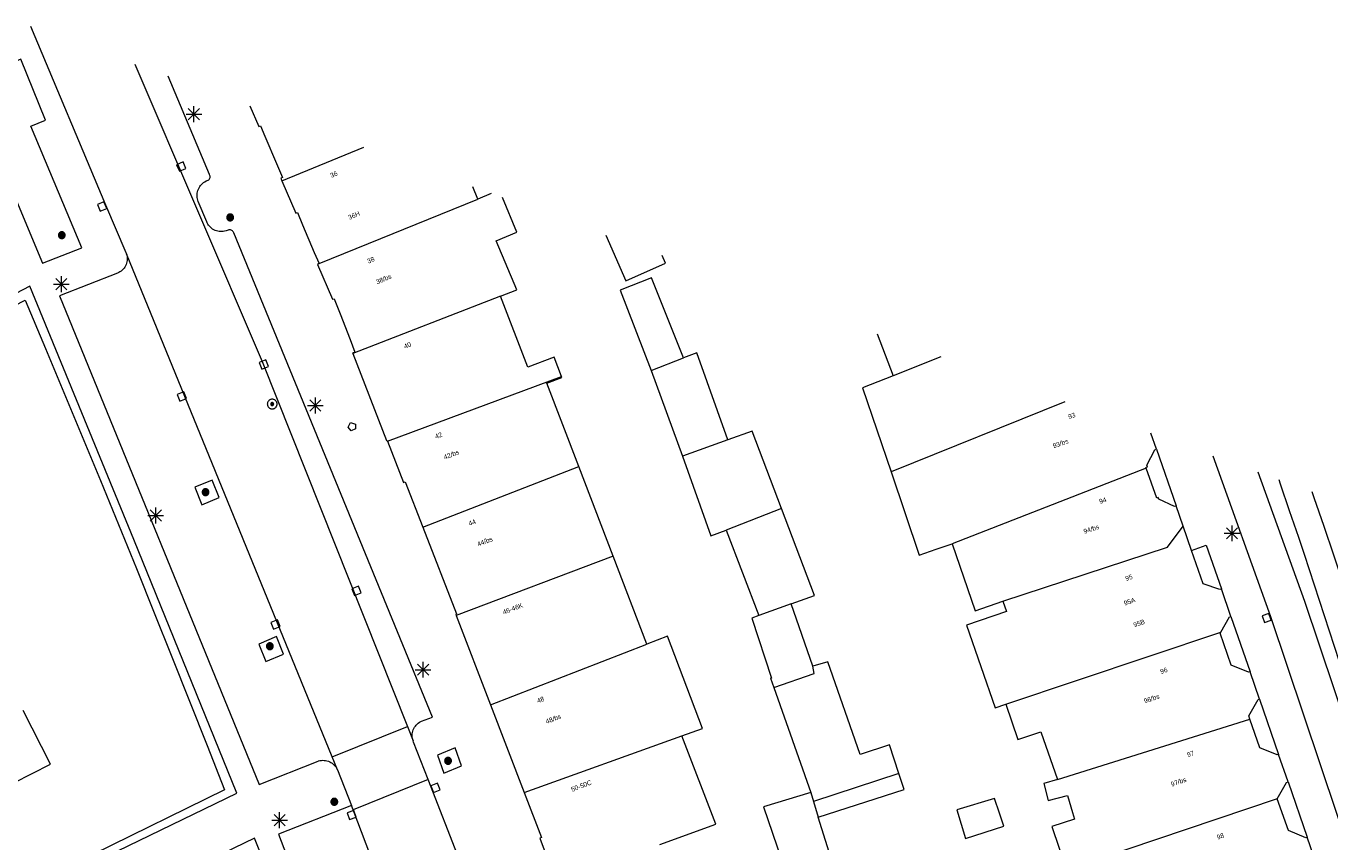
# Model space of a CAD drawing. Header units: metres. Extents: x 135779 to 137489, y 452643 to 455118.
# Tile 376 of 489: x 136587 to 136670, y 455047 to 455099. Entities that reach past the tile are written whole.
import ezdxf
from ezdxf.enums import TextEntityAlignment as Align

# ---------------------------------------------------------------- set-up
doc = ezdxf.new("R2010")
doc.units = ezdxf.units.M
for name, color, linetype, lineweight in [('KTop_BTD_Groenvoorziening', 62, 'Continuous', 13), ('KTop_NAR_Huisnummer (t)', 7, 'Continuous', 13), ('KTop_NAR_Huisnummer tijdelijk (t)', 7, 'Continuous', 13), ('KTop_OBW_Overig Plus', 1, 'Continuous', 13), ('KTop_PAL_Lichtmast', 40, 'Continuous', 13), ('KTop_PND_Grondvlaksituatie van BAG-pand [tachy]', 1, 'Continuous', 13), ('KTop_PND_Pandscheiding', 40, 'Continuous', 13), ('KTop_PUT_Brandkraan of -put', 1, 'Continuous', 13), ('KTop_PUT_Inspectie- of rioolput', 15, 'Continuous', 13), ('KTop_PUT_Kolk', 15, 'Continuous', 13), ('KTop_VGO_Boom', 92, 'Continuous', 13), ('KTop_WGD_Fietspad', 40, 'Continuous', 13), ('KTop_WGD_Parkeervlak', 251, 'Continuous', 13), ('KTop_WGD_Rijbaan_Lokale weg', 251, 'Continuous', 13), ('KTop_WGD_Rijbaan_Lokale weg_verkeersdrempel', 40, 'Continuous', 13), ('KTop_WGD_Voetpad', 251, 'Continuous', 13)]:
    doc.layers.add(name, color=color, linetype=linetype, lineweight=lineweight)
doc.styles.add('Style-ROVU', font='ROVU.shx')
doc.styles.add('Style-ROVUCURSIEF', font='ROVUCURSIEF.shx')

# ---------------------------------------------------------------- blocks, each defined once
blk = doc.blocks.new('PAL_Lichtmast')
at = {"layer": 'KTop_PAL_Lichtmast'}
for p, q in [((-0.354, -0.354), (0.354, 0.354)), ((0.354, -0.354), (-0.354, 0.354)), ((0, -0.5), (0, 0.5)), ((-0.5, 0), (0.5, 0))]:
    blk.add_line(p, q, dxfattribs=at)
blk = doc.blocks.new('PUT_Kolk')
at = {"layer": 'KTop_PUT_Kolk', "flags": 128}
blk.add_lwpolyline([(0.225, -0.225), (0.225, 0.225), (-0.225, 0.225), (-0.225, -0.225), (0.225, -0.225)], dxfattribs=at)
blk = doc.blocks.new('PUT_Brandkraan_of_-put')
at = {"layer": 'KTop_PUT_Brandkraan of -put'}
for p, q in [((-0.25, 0.034), (0, 0.25)), ((-0.158, -0.25), (-0.25, 0.034)), ((0, 0.25), (0.25, 0.033)), ((0.25, 0.033), (0.158, -0.25)), ((0.158, -0.25), (-0.158, -0.25))]:
    blk.add_line(p, q, dxfattribs=at)
blk = doc.blocks.new('PUT_Inspectie-_of_rioolput')
at = {"layer": 'KTop_PUT_Inspectie- of rioolput', "flags": 128}
for points in [[(0.31, 0), (0.308, 0.032), (0.303, 0.064), (0.294, 0.095), (0.283, 0.126), (0.268, 0.155), (0.25, 0.182), (0.23, 0.207), (0.207, 0.23), (0.182, 0.25), (0.154, 0.268), (0.126, 0.283), (0.095, 0.294), (0.064, 0.303), (0.032, 0.308), (0, 0.309), (-0.032, 0.308), (-0.064, 0.303), (-0.096, 0.294), (-0.126, 0.283), (-0.155, 0.268), (-0.182, 0.25), (-0.207, 0.23), (-0.23, 0.207), (-0.25, 0.182), (-0.268, 0.154), (-0.283, 0.126), (-0.294, 0.095), (-0.303, 0.064), (-0.308, 0.032), (-0.309, 0), (-0.308, -0.032), (-0.303, -0.064), (-0.294, -0.096), (-0.283, -0.126), (-0.268, -0.155), (-0.25, -0.182), (-0.23, -0.207), (-0.207, -0.23), (-0.182, -0.25), (-0.155, -0.268), (-0.126, -0.283), (-0.096, -0.294), (-0.064, -0.303), (-0.032, -0.308), (0, -0.309), (0.032, -0.308), (0.064, -0.303), (0.095, -0.294), (0.126, -0.283), (0.155, -0.268), (0.182, -0.25), (0.207, -0.23), (0.23, -0.207), (0.25, -0.182), (0.268, -0.155), (0.283, -0.126), (0.294, -0.096), (0.303, -0.064), (0.308, -0.032), (0.31, 0)], [(0.095, 0), (0.094, 0.009), (0.092, 0.019), (0.09, 0.029), (0.086, 0.038), (0.082, 0.047), (0.076, 0.055), (0.07, 0.063), (0.063, 0.07), (0.055, 0.076), (0.047, 0.082), (0.038, 0.086), (0.029, 0.09), (0.019, 0.092), (0.009, 0.094), (0, 0.094), (-0.01, 0.094), (-0.02, 0.092), (-0.029, 0.09), (-0.039, 0.086), (-0.048, 0.082), (-0.056, 0.076), (-0.064, 0.07), (-0.071, 0.063), (-0.077, 0.055), (-0.082, 0.047), (-0.087, 0.038), (-0.09, 0.029), (-0.093, 0.019), (-0.094, 0.009), (-0.095, 0), (-0.094, -0.01), (-0.093, -0.02), (-0.09, -0.029), (-0.087, -0.039), (-0.082, -0.048), (-0.077, -0.056), (-0.071, -0.064), (-0.064, -0.071), (-0.056, -0.077), (-0.047, -0.082), (-0.039, -0.087), (-0.029, -0.09), (-0.02, -0.093), (-0.01, -0.094), (0, -0.095), (0.009, -0.094), (0.019, -0.093), (0.029, -0.09), (0.038, -0.087), (0.047, -0.082), (0.055, -0.077), (0.063, -0.071), (0.07, -0.064), (0.076, -0.056), (0.082, -0.047), (0.086, -0.039), (0.09, -0.029), (0.092, -0.02), (0.094, -0.01), (0.095, 0)], [(0.035, 0), (0.034, 0.003), (0.034, 0.007), (0.033, 0.01), (0.031, 0.014), (0.03, 0.017), (0.028, 0.02), (0.026, 0.023), (0.023, 0.026), (0.02, 0.028), (0.017, 0.03), (0.014, 0.031), (0.01, 0.033), (0.007, 0.034), (0.003, 0.034), (0, 0.034), (-0.004, 0.034), (-0.007, 0.034), (-0.011, 0.033), (-0.014, 0.031), (-0.018, 0.03), (-0.021, 0.028), (-0.023, 0.026), (-0.026, 0.023), (-0.028, 0.02), (-0.03, 0.017), (-0.032, 0.014), (-0.033, 0.01), (-0.034, 0.007), (-0.035, 0.003), (-0.035, 0), (-0.035, -0.004), (-0.034, -0.007), (-0.033, -0.011), (-0.032, -0.014), (-0.03, -0.018), (-0.028, -0.021), (-0.026, -0.023), (-0.023, -0.026), (-0.021, -0.028), (-0.017, -0.03), (-0.014, -0.032), (-0.011, -0.033), (-0.007, -0.034), (-0.004, -0.035), (0, -0.035), (0.003, -0.035), (0.007, -0.034), (0.01, -0.033), (0.014, -0.032), (0.017, -0.03), (0.02, -0.028), (0.023, -0.026), (0.026, -0.023), (0.028, -0.021), (0.03, -0.017), (0.031, -0.014), (0.033, -0.011), (0.034, -0.007), (0.034, -0.004), (0.035, 0)], [(0.01, 0.02), (0.007, 0.02), (0.005, 0.021), (0.003, 0.022), (0.001, 0.022), (-0.001, 0.022), (-0.004, 0.022), (-0.006, 0.021), (-0.008, 0.02), (-0.01, 0.019), (-0.012, 0.018), (-0.014, 0.017), (-0.016, 0.015), (-0.017, 0.013), (-0.019, 0.012), (-0.02, 0.009), (-0.021, 0.007), (-0.022, 0.005), (-0.022, 0.003), (-0.022, 0.001), (-0.022, -0.001), (-0.022, -0.004), (-0.022, -0.006), (-0.021, -0.008), (-0.02, -0.01), (-0.019, -0.012), (-0.017, -0.014), (-0.016, -0.016), (-0.014, -0.017), (-0.012, -0.019), (-0.01, -0.02), (-0.008, -0.021), (-0.006, -0.022), (-0.003, -0.022), (-0.001, -0.022), (0.001, -0.022), (0.003, -0.022), (0.005, -0.022), (0.008, -0.021), (0.01, -0.02), (0.012, -0.019), (0.014, -0.017), (0.015, -0.016), (0.017, -0.014), (0.018, -0.012), (0.02, -0.01), (0.02, -0.008), (0.021, -0.006), (0.022, -0.003), (0.022, -0.001), (0.022, 0.001), (0.022, 0.003), (0.021, 0.005), (0.02, 0.008), (0.019, 0.01), (0.018, 0.012), (0.017, 0.014), (0.015, 0.015), (0.013, 0.017), (0.012, 0.018), (0.01, 0.02)]]:
    blk.add_lwpolyline(points, dxfattribs=at)
blk = doc.blocks.new('VGO_Boom')
at = {"layer": 'KTop_VGO_Boom', "flags": 128}
for points in [[(0.215, 0), (0.214, 0.022), (0.21, 0.045), (0.204, 0.066), (0.196, 0.087), (0.186, 0.108), (0.174, 0.126), (0.16, 0.144), (0.144, 0.16), (0.126, 0.174), (0.107, 0.186), (0.087, 0.196), (0.066, 0.204), (0.045, 0.21), (0.022, 0.214), (-0.001, 0.215), (-0.023, 0.214), (-0.045, 0.21), (-0.067, 0.204), (-0.088, 0.196), (-0.108, 0.186), (-0.127, 0.174), (-0.144, 0.16), (-0.16, 0.144), (-0.174, 0.126), (-0.187, 0.107), (-0.197, 0.087), (-0.205, 0.066), (-0.211, 0.045), (-0.214, 0.022), (-0.215, -0.001), (-0.214, -0.023), (-0.211, -0.045), (-0.205, -0.067), (-0.197, -0.088), (-0.187, -0.108), (-0.174, -0.127), (-0.16, -0.144), (-0.144, -0.16), (-0.127, -0.174), (-0.108, -0.187), (-0.088, -0.197), (-0.067, -0.205), (-0.045, -0.211), (-0.023, -0.214), (0, -0.215), (0.022, -0.214), (0.045, -0.211), (0.066, -0.205), (0.087, -0.197), (0.108, -0.187), (0.126, -0.174), (0.144, -0.16), (0.16, -0.144), (0.174, -0.127), (0.186, -0.108), (0.196, -0.088), (0.204, -0.067), (0.21, -0.045), (0.214, -0.023), (0.215, -0.001)], [(0.155, 0), (0.154, 0.016), (0.152, 0.032), (0.147, 0.048), (0.142, 0.063), (0.134, 0.078), (0.125, 0.091), (0.115, 0.104), (0.104, 0.115), (0.091, 0.125), (0.077, 0.134), (0.063, 0.142), (0.048, 0.147), (0.032, 0.152), (0.016, 0.154), (-0.001, 0.155), (-0.017, 0.154), (-0.033, 0.152), (-0.048, 0.147), (-0.064, 0.142), (-0.078, 0.134), (-0.092, 0.125), (-0.104, 0.115), (-0.116, 0.104), (-0.126, 0.091), (-0.135, 0.077), (-0.142, 0.063), (-0.148, 0.048), (-0.152, 0.032), (-0.155, 0.016), (-0.155, -0.001), (-0.155, -0.017), (-0.152, -0.033), (-0.148, -0.048), (-0.142, -0.064), (-0.135, -0.078), (-0.126, -0.092), (-0.116, -0.104), (-0.104, -0.116), (-0.092, -0.126), (-0.078, -0.135), (-0.064, -0.142), (-0.048, -0.148), (-0.033, -0.152), (-0.017, -0.155), (0, -0.155), (0.016, -0.155), (0.032, -0.152), (0.048, -0.148), (0.063, -0.142), (0.078, -0.135), (0.091, -0.126), (0.104, -0.116), (0.115, -0.104), (0.125, -0.092), (0.134, -0.078), (0.142, -0.064), (0.147, -0.048), (0.152, -0.033), (0.154, -0.017), (0.155, -0.001)], [(0.095, 0), (0.094, 0.01), (0.093, 0.02), (0.09, 0.029), (0.087, 0.039), (0.082, 0.048), (0.077, 0.056), (0.071, 0.064), (0.064, 0.071), (0.056, 0.077), (0.047, 0.082), (0.039, 0.087), (0.029, 0.09), (0.02, 0.093), (0.01, 0.094), (-0.001, 0.095), (-0.01, 0.094), (-0.02, 0.093), (-0.03, 0.09), (-0.039, 0.087), (-0.048, 0.082), (-0.056, 0.077), (-0.064, 0.071), (-0.071, 0.064), (-0.077, 0.056), (-0.083, 0.047), (-0.087, 0.039), (-0.091, 0.029), (-0.093, 0.02), (-0.095, 0.01), (-0.095, -0.001), (-0.095, -0.01), (-0.093, -0.02), (-0.091, -0.03), (-0.087, -0.039), (-0.083, -0.048), (-0.077, -0.056), (-0.071, -0.064), (-0.064, -0.071), (-0.056, -0.077), (-0.048, -0.083), (-0.039, -0.087), (-0.03, -0.091), (-0.02, -0.093), (-0.01, -0.095), (0, -0.095), (0.01, -0.095), (0.02, -0.093), (0.029, -0.091), (0.039, -0.087), (0.048, -0.083), (0.056, -0.077), (0.064, -0.071), (0.071, -0.064), (0.077, -0.056), (0.082, -0.048), (0.087, -0.039), (0.09, -0.03), (0.093, -0.02), (0.094, -0.01), (0.095, -0.001)], [(0.035, 0), (0.035, 0.004), (0.034, 0.007), (0.033, 0.011), (0.032, 0.014), (0.03, 0.018), (0.028, 0.021), (0.026, 0.023), (0.023, 0.026), (0.021, 0.028), (0.017, 0.03), (0.014, 0.032), (0.011, 0.033), (0.007, 0.034), (0.004, 0.035), (-0.001, 0.035), (-0.004, 0.035), (-0.008, 0.034), (-0.011, 0.033), (-0.015, 0.032), (-0.018, 0.03), (-0.021, 0.028), (-0.024, 0.026), (-0.027, 0.023), (-0.029, 0.021), (-0.031, 0.017), (-0.032, 0.014), (-0.034, 0.011), (-0.035, 0.007), (-0.035, 0.004), (-0.035, -0.001), (-0.035, -0.004), (-0.035, -0.008), (-0.034, -0.011), (-0.032, -0.015), (-0.031, -0.018), (-0.029, -0.021), (-0.027, -0.024), (-0.024, -0.027), (-0.021, -0.029), (-0.018, -0.031), (-0.015, -0.032), (-0.011, -0.034), (-0.008, -0.035), (-0.004, -0.035), (0, -0.035), (0.004, -0.035), (0.007, -0.035), (0.011, -0.034), (0.014, -0.032), (0.018, -0.031), (0.021, -0.029), (0.023, -0.027), (0.026, -0.024), (0.028, -0.021), (0.03, -0.018), (0.032, -0.015), (0.033, -0.011), (0.034, -0.008), (0.035, -0.004), (0.035, 0)]]:
    blk.add_lwpolyline(points, dxfattribs=at)

msp = doc.modelspace()

# ---------------------------------------------------------------- linework, layer by layer
at = {"layer": 'KTop_BTD_Groenvoorziening', "flags": 128}
msp.add_lwpolyline([(136575.903, 455076.703), (136576.16, 455076.19), (136586.97, 455081.76), (136588.27, 455078.685), (136589.439, 455075.899), (136590.601, 455073.109), (136591.756, 455070.316), (136592.903, 455067.519), (136594.043, 455064.72), (136595.175, 455061.918), (136596.3, 455059.113), (136597.417, 455056.305), (136598.527, 455053.494), (136599.63, 455050.68), (136591.28, 455046.56), (136591.475, 455046.13)], dxfattribs=at)
at = {"layer": 'KTop_OBW_Overig Plus', "flags": 128}
for points in [[(136631.589, 455072.88), (136629.608, 455078.421), (136628.769, 455078.097)], [(136626.709, 455077.302), (136628.716, 455071.853)]]:
    msp.add_lwpolyline(points, dxfattribs=at)
at = {"layer": 'KTop_PND_Grondvlaksituatie van BAG-pand [tachy]', "flags": 128}
for points in [[(136601.242, 455094.097), (136601.807, 455092.776), (136601.909, 455092.819), (136602.192, 455092.156), (136602.928, 455090.433), (136603.31, 455089.538), (136603.209, 455089.495), (136603.278, 455089.33)], [(136603.278, 455089.33), (136604.156, 455087.277), (136604.257, 455087.32), (136604.589, 455086.542), (136605.336, 455084.791), (136605.638, 455084.084)], [(136615.721, 455088.17), (136615.39, 455088.956)], [(136616.567, 455088.528), (136615.721, 455088.17)], [(136617.161, 455082.008), (136618.189, 455082.402), (136616.879, 455085.517), (136618.201, 455086.076), (136617.273, 455088.271)], [(136623.831, 455085.888), (136625.115, 455082.985), (136627.627, 455084.096), (136627.41, 455084.588)], [(136605.638, 455084.084), (136605.547, 455084.021), (136606.492, 455081.809), (136606.595, 455081.849), (136606.972, 455080.881), (136607.608, 455079.249), (136607.916, 455078.457), (136607.766, 455078.399), (136607.78, 455078.36)], [(136628.769, 455078.097), (136626.733, 455083.18), (136624.746, 455082.384), (136626.709, 455077.302)], [(136621.028, 455076.905), (136620.557, 455078.134), (136618.891, 455077.496), (136617.161, 455082.008)], [(136641.059, 455079.628), (136642.071, 455076.962)], [(136607.78, 455078.36), (136609.927, 455072.845), (136609.955, 455072.856), (136609.972, 455072.808)], [(136626.709, 455077.302), (136628.769, 455078.097)], [(136622.123, 455071.199), (136620.102, 455076.477), (136621.052, 455076.841), (136621.028, 455076.905)], [(136642.071, 455076.962), (136640.143, 455076.2), (136641.952, 455070.851)], [(136609.972, 455072.808), (136610.996, 455070.181), (136611.099, 455070.221), (136612.219, 455067.34)], [(136631.589, 455072.88), (136628.716, 455071.853)], [(136635, 455068.525), (136633.139, 455073.434), (136631.589, 455072.88)], [(136658.795, 455072.291), (136658.442, 455073.311)], [(136628.716, 455071.853), (136630.508, 455066.804), (136631.474, 455067.154)], [(136658.148, 455071.101), (136658.132, 455071.147), (136658.227, 455071.18), (136658.191, 455071.284), (136658.7, 455072.259), (136658.795, 455072.291)], [(136624.303, 455065.507), (136622.123, 455071.199)], [(136660.037, 455068.7), (136659.942, 455068.667), (136658.939, 455069.12), (136658.903, 455069.224), (136658.808, 455069.191), (136658.148, 455071.101)], [(136641.952, 455070.851), (136643.735, 455065.578), (136644.818, 455065.95), (136645.816, 455066.293)], [(136635.611, 455062.473), (136637.092, 455063.007), (136635, 455068.525)], [(136660.481, 455067.413), (136660.037, 455068.7)], [(136612.219, 455067.34), (136614.362, 455061.837), (136614.315, 455061.819), (136614.341, 455061.747)], [(136631.474, 455067.154), (136633.558, 455061.737)], [(136661.014, 455065.874), (136660.481, 455067.413)], [(136645.816, 455066.293), (136647.283, 455062.043), (136649.046, 455062.65)], [(136626.443, 455059.919), (136624.303, 455065.507)], [(136662.916, 455063.432), (136662.821, 455063.399), (136661.749, 455063.748), (136661.014, 455065.874)], [(136663.521, 455061.684), (136662.916, 455063.432)], [(136636.974, 455058.519), (136635.611, 455062.473)], [(136649.046, 455062.65), (136649.273, 455061.995), (136646.738, 455061.121), (136648.547, 455055.876), (136649.231, 455056.112)], [(136614.341, 455061.747), (136616.513, 455056.079)], [(136633.558, 455061.737), (136633.101, 455061.572), (136634.35, 455057.771), (136634.302, 455057.757), (136634.51, 455057.164)], [(136662.878, 455060.687), (136663.426, 455061.651), (136663.521, 455061.684)], [(136628.669, 455054.104), (136629.987, 455054.577), (136627.748, 455060.424), (136626.443, 455059.919)], [(136664.736, 455058.169), (136664.641, 455058.136), (136663.533, 455058.589), (136662.834, 455060.61), (136662.878, 455060.687)], [(136642.447, 455051.718), (136641.853, 455053.524), (136639.984, 455052.916), (136637.925, 455058.79), (136636.974, 455058.519)], [(136665.335, 455056.438), (136664.736, 455058.169)], [(136634.51, 455057.164), (136636.843, 455050.5)], [(136616.513, 455056.079), (136618.651, 455050.502)], [(136649.231, 455056.112), (136649.986, 455053.866), (136651.448, 455054.357), (136652.513, 455051.328)], [(136664.718, 455055.163), (136664.648, 455055.364), (136665.24, 455056.405), (136665.335, 455056.438)], [(136583.903, 455049.934), (136588.58, 455052.306), (136586.857, 455055.714)], [(136666.55, 455052.923), (136666.455, 455052.89), (136665.347, 455053.343), (136664.718, 455055.163)], [(136627.262, 455047.212), (136630.819, 455048.492), (136628.669, 455054.104)], [(136667.152, 455051.181), (136666.55, 455052.923)], [(136637.326, 455048.941), (136642.781, 455050.704), (136642.447, 455051.718)], [(136652.513, 455051.328), (136651.648, 455051.067), (136651.929, 455050.005), (136653.136, 455050.324), (136653.454, 455049.24), (136653.582, 455048.804), (136652.159, 455048.348), (136653.093, 455045.592)], [(136666.466, 455050.107), (136667.058, 455051.148), (136667.152, 455051.181)], [(136618.651, 455050.502), (136619.746, 455047.647), (136619.652, 455047.612), (136620.696, 455044.817)], [(136636.843, 455050.5), (136633.844, 455049.595), (136636.711, 455041.232), (136637.493, 455041.482), (136637.79, 455040.524), (136634.44, 455039.439)], [(136648.504, 455050.117), (136646.12, 455049.397), (136646.663, 455047.595), (136649.099, 455048.359), (136648.837, 455049.188), (136648.504, 455050.117)], [(136668.368, 455047.666), (136668.273, 455047.633), (136667.165, 455048.086), (136666.466, 455050.107)], [(136638.027, 455046.724), (136637.326, 455048.941)], [(136668.956, 455045.964), (136668.368, 455047.666)]]:
    msp.add_lwpolyline(points, dxfattribs=at)
at = {"layer": 'KTop_PND_Pandscheiding', "flags": 128}
for points in [[(136603.278, 455089.33), (136608.482, 455091.466)], [(136605.638, 455084.084), (136615.721, 455088.17)], [(136617.161, 455082.008), (136607.78, 455078.36)], [(136645.102, 455078.159), (136642.071, 455076.962)], [(136609.972, 455072.808), (136621.028, 455076.905)], [(136652.981, 455075.296), (136641.952, 455070.851)], [(136612.219, 455067.34), (136622.123, 455071.199)], [(136658.148, 455071.101), (136645.816, 455066.293)], [(136635, 455068.525), (136631.474, 455067.154)], [(136649.046, 455062.65), (136659.498, 455066.081), (136660.481, 455067.413)], [(136624.303, 455065.507), (136614.341, 455061.747)], [(136635.611, 455062.473), (136633.558, 455061.737)], [(136649.231, 455056.112), (136662.878, 455060.687)], [(136616.513, 455056.079), (136626.443, 455059.919)], [(136634.51, 455057.164), (136637.061, 455058.049), (136636.974, 455058.519)], [(136652.513, 455051.328), (136664.718, 455055.163)], [(136618.651, 455050.502), (136628.669, 455054.104)], [(136642.447, 455051.718), (136637.017, 455049.939)], [(136636.843, 455050.5), (136637.017, 455049.939)], [(136637.017, 455049.939), (136637.326, 455048.941)], [(136666.466, 455050.107), (136653.093, 455045.592)]]:
    msp.add_lwpolyline(points, dxfattribs=at)
at = {"layer": 'KTop_WGD_Fietspad', "flags": 128}
for points in [[(136662.369, 455071.885), (136666.022, 455061.668), (136671.279, 455046.051), (136673.952, 455037.909), (136673.966, 455037.9)], [(136675.818, 455040.005), (136668.217, 455062.623), (136665.24, 455070.841)]]:
    msp.add_lwpolyline(points, dxfattribs=at)
at = {"layer": 'KTop_WGD_Parkeervlak', "flags": 128}
for points in [[(136598.19, 455068.76), (136599.3, 455069.22), (136598.85, 455070.34), (136597.74, 455069.88), (136598.19, 455068.76)], [(136602.26, 455058.81), (136603.37, 455059.28), (136602.93, 455060.4), (136601.82, 455059.93), (136602.26, 455058.81)]]:
    msp.add_lwpolyline(points, dxfattribs=at)
at = {"layer": 'KTop_WGD_Rijbaan_Lokale weg', "flags": 128}
for points in [[(136587.326, 455099.154), (136592.09, 455087.8), (136593.37, 455084.79), (136593.404, 455084.707)], [(136593.951, 455096.746), (136602.028, 455077.873), (136611.245, 455054.695)], [(136606.472, 455052.775), (136593.404, 455084.707)], [(136674.58, 455051.54), (136674.06, 455053.36), (136673.783, 455054.308), (136673.576, 455054.891), (136673.262, 455055.833), (136673.09, 455056.42), (136670.051, 455065.575), (136669.437, 455067.395), (136668.815, 455069.213), (136668.685, 455069.59)], [(136606.472, 455052.775), (136611.245, 455054.695)], [(136612.56, 455051.329), (136607.791, 455049.412)], [(136614.564, 455046.167), (136612.56, 455051.329)], [(136612.387, 455037.281), (136607.791, 455049.412)]]:
    msp.add_lwpolyline(points, dxfattribs=at)
at = {"layer": 'KTop_WGD_Rijbaan_Lokale weg_verkeersdrempel', "flags": 128}
for points in [[(136611.245, 455054.695), (136611.603, 455053.794)], [(136612.56, 455051.329), (136611.64, 455053.7), (136611.603, 455053.794)], [(136606.81, 455051.95), (136606.472, 455052.775)], [(136606.81, 455051.95), (136607.69, 455049.68)], [(136607.791, 455049.412), (136607.69, 455049.68)]]:
    msp.add_lwpolyline(points, dxfattribs=at)
at = {"layer": 'KTop_WGD_Voetpad', "flags": 128}
for points in [[(136588.08, 455084.11), (136590.57, 455085.08), (136587.33, 455092.8), (136588.28, 455093.18), (136586.7, 455097.06), (136583.27, 455095.58), (136588.08, 455084.11)], [(136611.603, 455053.794), (136611.58, 455053.868), (136611.562, 455053.956), (136611.551, 455054.045), (136611.549, 455054.134), (136611.554, 455054.223), (136611.568, 455054.312), (136611.589, 455054.399), (136611.618, 455054.483), (136611.654, 455054.565), (136611.698, 455054.643), (136611.748, 455054.717), (136611.805, 455054.786), (136611.867, 455054.85), (136611.936, 455054.908), (136612.009, 455054.959), (136612.086, 455055.004), (136612.137, 455055.029), (136612.847, 455055.288), (136600.22, 455086.03), (136600.199, 455086.073), (136600.171, 455086.113), (136600.137, 455086.147), (136600.098, 455086.175), (136600.055, 455086.196), (136600.009, 455086.21), (136599.961, 455086.216), (136599.913, 455086.214), (136599.866, 455086.204), (136599.73, 455086.15), (136599.644, 455086.127), (136599.556, 455086.111), (136599.468, 455086.104), (136599.379, 455086.104), (136599.29, 455086.112), (136599.203, 455086.129), (136599.117, 455086.153), (136599.034, 455086.184), (136598.954, 455086.223), (136598.878, 455086.269), (136598.806, 455086.322), (136598.739, 455086.381), (136598.678, 455086.446), (136598.623, 455086.516), (136598.574, 455086.59), (136598.533, 455086.669), (136598.51, 455086.72), (136597.97, 455088.02), (136597.939, 455088.104), (136597.916, 455088.191), (136597.901, 455088.28), (136597.893, 455088.369), (136597.894, 455088.459), (136597.903, 455088.549), (136597.919, 455088.637), (136597.943, 455088.724), (136597.975, 455088.808), (136598.015, 455088.888), (136598.061, 455088.965), (136598.114, 455089.038), (136598.173, 455089.106), (136598.238, 455089.168), (136598.308, 455089.224), (136598.383, 455089.273), (136598.47, 455089.32), (136598.591, 455089.367), (136598.629, 455089.391), (136598.661, 455089.422), (136598.688, 455089.458), (136598.708, 455089.498), (136598.72, 455089.541), (136598.724, 455089.585), (136598.721, 455089.629), (136598.71, 455089.673), (136598.691, 455089.713), (136598.68, 455089.73), (136596.051, 455095.983)], [(136593.404, 455084.707), (136593.43, 455084.623), (136593.448, 455084.536), (136593.458, 455084.448), (136593.46, 455084.36), (136593.454, 455084.272), (136593.44, 455084.184), (136593.419, 455084.099), (136593.39, 455084.015), (136593.353, 455083.935), (136593.309, 455083.858), (136593.259, 455083.785), (136593.202, 455083.718), (136593.139, 455083.655), (136593.071, 455083.599), (136592.998, 455083.549), (136592.921, 455083.506), (136592.84, 455083.47), (136589.149, 455082.021), (136601.83, 455051.01), (136605.57, 455052.5), (136605.603, 455052.51), (136605.692, 455052.53), (136605.781, 455052.543), (136605.871, 455052.548), (136605.962, 455052.544), (136606.052, 455052.533), (136606.14, 455052.514), (136606.226, 455052.487), (136606.31, 455052.453), (136606.39, 455052.411), (136606.467, 455052.362), (136606.538, 455052.307), (136606.605, 455052.246), (136606.666, 455052.179), (136606.721, 455052.107), (136606.769, 455052.031), (136606.81, 455051.95)], [(136591.475, 455046.13), (136600.42, 455050.47), (136593.883, 455066.573), (136587.28, 455082.65), (136575.903, 455076.703)], [(136658.795, 455072.291), (136660.037, 455068.7)], [(136666.551, 455070.365), (136666.643, 455070.102), (136667.227, 455068.405), (136667.803, 455066.705), (136668.16, 455065.64), (136672.62, 455052.01)], [(136661.014, 455065.874), (136661.959, 455066.201), (136662.916, 455063.432)], [(136663.521, 455061.684), (136664.736, 455058.169)], [(136665.335, 455056.438), (136666.55, 455052.923)], [(136613.56, 455051.73), (136614.68, 455052.19), (136614.27, 455053.34), (136613.15, 455052.88), (136613.56, 455051.73)], [(136667.152, 455051.181), (136668.368, 455047.666)], [(136607.69, 455049.68), (136603.07, 455047.85), (136607.757, 455035.534), (136612.387, 455037.281)], [(136613.33, 455016.48), (136612.408, 455019.04), (136611.479, 455021.597), (136610.543, 455024.152), (136609.599, 455026.704), (136608.647, 455029.253), (136607.688, 455031.799), (136606.722, 455034.342), (136605.748, 455036.883), (136604.766, 455039.42), (136603.777, 455041.955), (136602.781, 455044.487), (136601.54, 455047.61), (136592.936, 455043.445)]]:
    msp.add_lwpolyline(points, dxfattribs=at)

# ---------------------------------------------------------------- block references
at = {"layer": 'KTop_PAL_Lichtmast'}
for p in [(136597.691, 455093.56), (136589.281, 455082.77), (136605.401, 455075.07), (136595.271, 455068.09), (136663.591, 455066.957), (136612.241, 455058.3), (136603.131, 455048.75)]:
    msp.add_blockref('PAL_Lichtmast', p, dxfattribs=at)
at = {"layer": 'KTop_PUT_Brandkraan of -put', "rotation": 21.27105797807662}
msp.add_blockref('PUT_Brandkraan_of_-put', (136607.721, 455073.76), dxfattribs=at)
at = {"layer": 'KTop_PUT_Inspectie- of rioolput', "rotation": 21.68581484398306}
msp.add_blockref('PUT_Inspectie-_of_rioolput', (136602.661, 455075.161), dxfattribs=at)
at = {"layer": 'KTop_PUT_Kolk'}
for p, rotation in [((136596.886, 455090.236), 203.1697140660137), ((136591.86, 455087.703), 22.86705630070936), ((136602.136, 455077.676), 201.6858148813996), ((136596.927, 455075.646), 22.25656886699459), ((136608.017, 455063.306), 201.6858148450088), ((136665.785, 455061.588), 19.67514044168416), ((136602.872, 455061.172), 22.25656885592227), ((136613.024, 455050.801), 201.2172887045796), ((136607.707, 455049.077), 20.7498977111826)]:
    msp.add_blockref('PUT_Kolk', p, dxfattribs=dict(at, rotation=rotation))
at = {"layer": 'KTop_VGO_Boom'}
for p in [(136599.994, 455087.009), (136589.304, 455085.879), (136598.432, 455069.569), (136602.513, 455059.788), (136613.824, 455052.519), (136606.604, 455049.919)]:
    msp.add_blockref('VGO_Boom', p, dxfattribs=at)

# ---------------------------------------------------------------- texts
at = {"layer": 'KTop_NAR_Huisnummer (t)', "style": 'Style-ROVU'}
for s, p in [('93', (136653.631, 455074.493)), ('93/bs', (136653.186, 455072.826)), ('94', (136655.603, 455069.114)), ('94/bs', (136655.134, 455067.393)), ('95', (136657.264, 455064.221)), ('95A', (136657.431, 455062.745)), ('95B', (136658.037, 455061.368)), ('96', (136659.48, 455058.318)), ('96/bs', (136658.964, 455056.626)), ('97', (136661.178, 455053.032)), ('97/bs', (136660.671, 455051.343)), ('98', (136663.067, 455047.799))]:
    msp.add_text(s, height=0.3, rotation=19.1, dxfattribs=at).set_placement(p, align=Align.MIDDLE_RIGHT)
at = {"layer": 'KTop_NAR_Huisnummer tijdelijk (t)', "style": 'Style-ROVUCURSIEF'}
for s, rotation, p in [('36', 23.3, (136606.368, 455089.652)), ('36H', 23.3, (136607.506, 455086.986)), ('38', 23.3, (136608.713, 455084.208)), ('38/bs', 23.3, (136609.274, 455082.893)), ('40', 23.3, (136611.037, 455078.8)), ('42', 21, (136613.006, 455073.082)), ('42/bs', 21.3, (136613.558, 455071.77)), ('44', 21, (136615.139, 455067.56)), ('44/bs', 21.3, (136615.687, 455066.25)), ('46-46K', 21, (136617.308, 455061.934)), ('48', 21, (136619.481, 455056.308)), ('48/bs', 21.3, (136620.032, 455054.992)), ('50-50C', 21, (136621.651, 455050.682))]:
    msp.add_text(s, height=0.3, rotation=rotation, dxfattribs=at).set_placement(p, align=Align.MIDDLE_LEFT)

doc.saveas('drawing.dxf')
